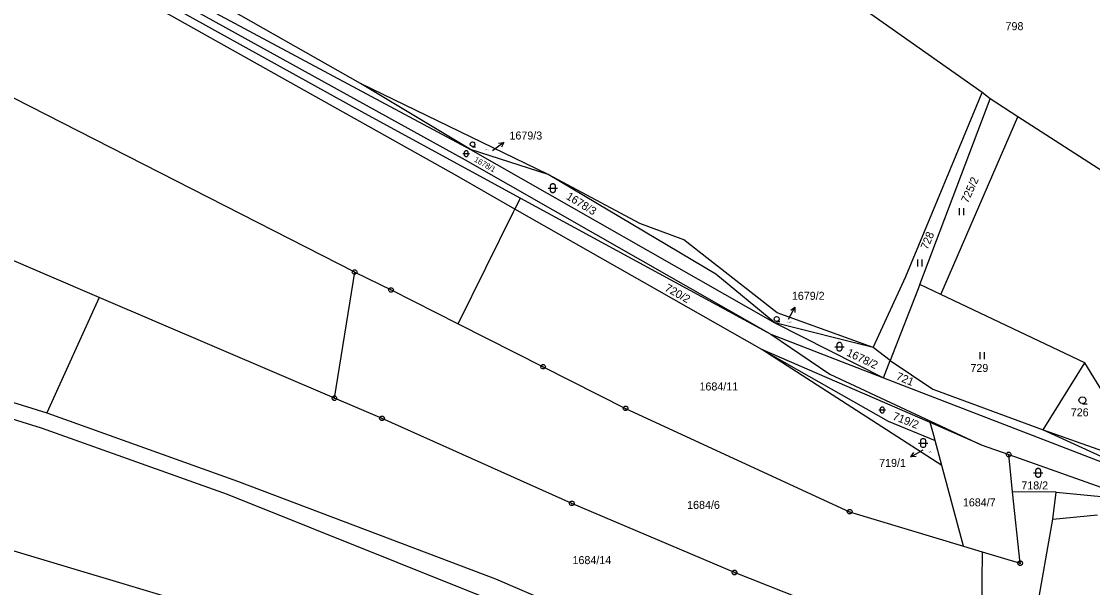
# Model space of a CAD drawing. Extents: x -609861 to -605046, y -1120287 to -1116307.
# Drawn here: x -607728 to -607500.4, y -1119192.4 to -1119072.1 of the extents above; entities that cross this region are included whole.
import ezdxf

# ---------------------------------------------------------------- set-up
doc = ezdxf.new("R2010")
doc.units = 0
for name, color, linetype in [('Vrstva 1', 7, 'Continuous'), ('Vrstva 2', 7, 'Continuous'), ('Vrstva 3', 7, 'Continuous'), ('Vrstva 4', 7, 'Continuous'), ('Vrstva 7', 7, 'Continuous'), ('Vrstva 8', 7, 'Continuous')]:
    doc.layers.add(name, color=color, linetype=linetype)

msp = doc.modelspace()

# ---------------------------------------------------------------- linework, layer by layer
at = {"layer": 'Vrstva 1'}
for p, q in [((-607655.98, -1119085.32), (-607714.38, -1119052.16)), ((-607716.62, -1119055.73), (-607633.73, -1119101.56)), ((-607713.09, -1119056.11), (-607632.64, -1119099.38)), ((-607635.53, -1119104.97), (-607718.7, -1119058.29)), ((-607712.95, -1119059.6), (-607655.15, -1119091.62)), ((-607523.9, -1119087.24), (-607557.38, -1119063.64)), ((-607657.21, -1119125.41), (-607755.05, -1119075.55)), ((-607616.07, -1119104.68), (-607655.98, -1119085.32)), ((-607632.64, -1119099.38), (-607655.98, -1119085.32)), ((-607540.1, -1119126.31), (-607523.9, -1119087.24)), ((-607537.15, -1119128.02), (-607522.16, -1119088.59)), ((-607522.16, -1119088.59), (-607523.9, -1119087.24)), ((-607516.28, -1119092.38), (-607522.16, -1119088.59)), ((-607655.15, -1119091.62), (-607621.95, -1119109.67)), ((-607532.63, -1119130.16), (-607516.28, -1119092.38)), ((-607476.25, -1119118.23), (-607516.28, -1119092.38)), ((-607616.07, -1119104.68), (-607632.64, -1119099.38)), ((-607632.64, -1119099.38), (-607567.93, -1119136.2)), ((-607633.73, -1119101.56), (-607568.81, -1119138.63)), ((-607623.17, -1119112.01), (-607635.53, -1119104.97)), ((-607596.63, -1119115.07), (-607616.07, -1119104.68)), ((-607580.5, -1119125.87), (-607616.07, -1119104.68)), ((-607623.17, -1119112.01), (-607621.95, -1119109.67)), ((-607621.95, -1119109.67), (-607568.81, -1119138.63)), ((-607623.5, -1119112.63), (-607623.17, -1119112.01)), ((-607570.71, -1119141.89), (-607623.17, -1119112.01)), ((-607635.21, -1119136.41), (-607623.5, -1119112.63)), ((-607711.48, -1119130.78), (-607744.53, -1119116.67)), ((-607587.3, -1119118.54), (-607596.63, -1119115.07)), ((-607567.44, -1119134.08), (-607587.3, -1119118.54)), ((-607661.52, -1119152.2), (-607657.21, -1119125.41)), ((-607657.21, -1119125.41), (-607649.49, -1119129.2)), ((-607567.93, -1119136.2), (-607580.5, -1119125.87)), ((-607547.05, -1119141.43), (-607540.1, -1119126.31)), ((-607537.15, -1119128.02), (-607543.42, -1119144.17)), ((-607532.63, -1119130.16), (-607537.15, -1119128.02)), ((-607649.49, -1119129.2), (-607635.21, -1119136.41)), ((-607502.07, -1119144.67), (-607532.63, -1119130.16)), ((-607711.48, -1119130.78), (-607722.65, -1119155.3)), ((-607661.52, -1119152.2), (-607711.48, -1119130.78)), ((-607547.05, -1119141.43), (-607567.44, -1119134.08)), ((-607786.41, -1119135.5), (-607722.65, -1119155.3)), ((-607635.21, -1119136.41), (-607617.18, -1119145.52)), ((-607567.93, -1119136.2), (-607544.86, -1119147.88)), ((-607547.05, -1119141.43), (-607567.93, -1119136.2)), ((-607723.74, -1119158.54), (-607788.34, -1119138.87)), ((-607568.81, -1119138.63), (-607556.25, -1119147.11)), ((-607568.81, -1119138.63), (-607544.86, -1119147.88)), ((-607543.42, -1119144.17), (-607547.05, -1119141.43)), ((-607570.71, -1119141.89), (-607543.87, -1119157.08)), ((-607534.91, -1119157.4), (-607570.71, -1119141.89)), ((-607532.46, -1119166.47), (-607570.71, -1119141.89)), ((-607617.18, -1119145.52), (-607599.65, -1119154.37)), ((-607544.86, -1119147.88), (-607543.42, -1119144.17)), ((-607543.42, -1119144.17), (-607534.38, -1119150.3)), ((-607510.95, -1119158.9), (-607502.07, -1119144.67)), ((-607497.09, -1119152.79), (-607502.07, -1119144.67)), ((-607556.25, -1119147.11), (-607524.07, -1119162.1)), ((-607544.86, -1119147.88), (-607482.65, -1119171.92)), ((-607534.38, -1119150.3), (-607510.95, -1119158.9)), ((-607651.4, -1119156.49), (-607661.52, -1119152.2)), ((-607722.65, -1119155.3), (-607682.13, -1119169.81)), ((-607599.65, -1119154.37), (-607552.04, -1119176.32)), ((-607690.83, -1119196.34), (-607820.91, -1119157.4)), ((-607611.07, -1119174.56), (-607651.4, -1119156.49)), ((-607543.87, -1119157.08), (-607533.89, -1119161.17)), ((-607534.25, -1119159.84), (-607534.91, -1119157.4)), ((-607524.07, -1119162.1), (-607534.91, -1119157.4)), ((-607684.24, -1119172.65), (-607723.74, -1119158.54)), ((-607533.89, -1119161.17), (-607534.25, -1119159.84)), ((-607510.95, -1119158.9), (-607498.08, -1119163.44)), ((-607510.95, -1119158.9), (-607482.65, -1119171.92)), ((-607532.46, -1119166.47), (-607533.89, -1119161.17)), ((-607524.07, -1119162.1), (-607518.24, -1119164.17)), ((-607518.24, -1119164.17), (-607488.61, -1119174.69)), ((-607517.41, -1119172.11), (-607518.24, -1119164.17)), ((-607527.82, -1119183.64), (-607532.46, -1119166.47)), ((-607682.13, -1119169.81), (-607627.3, -1119190.59)), ((-607630.37, -1119194.3), (-607684.24, -1119172.65)), ((-607508.18, -1119172.19), (-607517.41, -1119172.11)), ((-607515.81, -1119187.27), (-607517.41, -1119172.11)), ((-607508.87, -1119177.88), (-607508.18, -1119172.19)), ((-607508.18, -1119172.19), (-607498.56, -1119173.11)), ((-607576.49, -1119189.25), (-607611.07, -1119174.56)), ((-607552.04, -1119176.32), (-607527.82, -1119183.64)), ((-607513.84, -1119206.32), (-607508.87, -1119177.88)), ((-607527.82, -1119183.64), (-607523.88, -1119184.83)), ((-607523.88, -1119184.83), (-607515.81, -1119187.27)), ((-607555.07, -1119197.7), (-607576.49, -1119189.25)), ((-607627.3, -1119190.59), (-607601.76, -1119201.51))]:
    msp.add_line(p, q, dxfattribs=at)
at = {"layer": 'Vrstva 3'}
for p, q in [((-607528.78, -1119111.84), (-607528.78, -1119113.34)), ((-607527.78, -1119113.34), (-607527.78, -1119111.84)), ((-607537.64, -1119122.72), (-607537.64, -1119124.22)), ((-607536.64, -1119124.22), (-607536.64, -1119122.72)), ((-607524.38, -1119142.43), (-607524.38, -1119143.93)), ((-607523.38, -1119143.93), (-607523.38, -1119142.43))]:
    msp.add_line(p, q, dxfattribs=at)
for points in [[(-607632.17, -1119098.75), (-607632.425, -1119098.683), (-607632.606, -1119098.502), (-607632.672, -1119098.254), (-607632.606, -1119098.006), (-607632.425, -1119097.825), (-607632.177, -1119097.758), (-607631.929, -1119097.825), (-607631.748, -1119098.006), (-607631.681, -1119098.261), (-607631.748, -1119098.516), (-607631.929, -1119098.696), (-607632.183, -1119098.763), (-607631.513, -1119098.763)], [(-607634.21, -1119100.24), (-607633.321, -1119100.24), (-607632.81, -1119100.24)], [(-607616.13, -1119107.57), (-607614.86, -1119107.57), (-607614.13, -1119107.57)], [(-607567.55, -1119135.91), (-607567.816, -1119135.84), (-607568.005, -1119135.651), (-607568.075, -1119135.392), (-607568.005, -1119135.133), (-607567.816, -1119134.944), (-607567.557, -1119134.874), (-607567.298, -1119134.944), (-607567.109, -1119135.133), (-607567.039, -1119135.399), (-607567.109, -1119135.665), (-607567.298, -1119135.854), (-607567.564, -1119135.924), (-607566.864, -1119135.924)], [(-607555.22, -1119141.27), (-607553.95, -1119141.27), (-607553.22, -1119141.27)], [(-607502.56, -1119153.36), (-607502.94, -1119153.26), (-607503.21, -1119152.99), (-607503.31, -1119152.62), (-607503.21, -1119152.25), (-607502.94, -1119151.98), (-607502.57, -1119151.88), (-607502.2, -1119151.98), (-607501.93, -1119152.25), (-607501.83, -1119152.63), (-607501.93, -1119153.01), (-607502.2, -1119153.28), (-607502.58, -1119153.38), (-607501.58, -1119153.38)], [(-607545.81, -1119154.7), (-607544.921, -1119154.7), (-607544.41, -1119154.7)], [(-607537.41, -1119161.73), (-607536.14, -1119161.73), (-607535.41, -1119161.73)], [(-607512.99, -1119168.07), (-607511.72, -1119168.07), (-607510.99, -1119168.07)]]:
    msp.add_lwpolyline(points, dxfattribs=at)
for points in [[(-607633.86, -1119099.89), (-607633.79, -1119099.687), (-607633.615, -1119099.561), (-607633.398, -1119099.561), (-607633.223, -1119099.687), (-607633.153, -1119099.89), (-607633.153, -1119100.59), (-607633.223, -1119100.793), (-607633.398, -1119100.919), (-607633.615, -1119100.919), (-607633.79, -1119100.793), (-607633.86, -1119100.59)], [(-607615.63, -1119107.07), (-607615.53, -1119106.78), (-607615.28, -1119106.6), (-607614.97, -1119106.6), (-607614.72, -1119106.78), (-607614.62, -1119107.07), (-607614.62, -1119108.07), (-607614.72, -1119108.36), (-607614.97, -1119108.54), (-607615.28, -1119108.54), (-607615.53, -1119108.36), (-607615.63, -1119108.07)], [(-607554.72, -1119140.77), (-607554.62, -1119140.48), (-607554.37, -1119140.3), (-607554.06, -1119140.3), (-607553.81, -1119140.48), (-607553.71, -1119140.77), (-607553.71, -1119141.77), (-607553.81, -1119142.06), (-607554.06, -1119142.24), (-607554.37, -1119142.24), (-607554.62, -1119142.06), (-607554.72, -1119141.77)], [(-607545.46, -1119154.35), (-607545.39, -1119154.147), (-607545.215, -1119154.021), (-607544.998, -1119154.021), (-607544.823, -1119154.147), (-607544.753, -1119154.35), (-607544.753, -1119155.05), (-607544.823, -1119155.253), (-607544.998, -1119155.379), (-607545.215, -1119155.379), (-607545.39, -1119155.253), (-607545.46, -1119155.05)], [(-607536.91, -1119161.23), (-607536.81, -1119160.94), (-607536.56, -1119160.76), (-607536.25, -1119160.76), (-607536, -1119160.94), (-607535.9, -1119161.23), (-607535.9, -1119162.23), (-607536, -1119162.52), (-607536.25, -1119162.7), (-607536.56, -1119162.7), (-607536.81, -1119162.52), (-607536.91, -1119162.23)], [(-607512.49, -1119167.57), (-607512.39, -1119167.28), (-607512.14, -1119167.1), (-607511.83, -1119167.1), (-607511.58, -1119167.28), (-607511.48, -1119167.57), (-607511.48, -1119168.57), (-607511.58, -1119168.86), (-607511.83, -1119169.04), (-607512.14, -1119169.04), (-607512.39, -1119168.86), (-607512.49, -1119168.57)]]:
    msp.add_lwpolyline(points, close=True, dxfattribs=at)
at = {"layer": 'Vrstva 4'}
for p, q in [((-607508.87, -1119177.88), (-607499.34, -1119177.02)), ((-607523.88, -1119184.83), (-607524.06, -1119204.42))]:
    msp.add_line(p, q, dxfattribs=at)
at = {"layer": 'Vrstva 7'}
for p, q in [((-607625.529, -1119097.834), (-607627.94, -1119099.62)), ((-607563.654, -1119132.87), (-607565.08, -1119135.51)), ((-607539.054, -1119164.628), (-607536.41, -1119163.21))]:
    msp.add_line(p, q, dxfattribs=at)
for points in [[(-607626.631, -1119098.028), (-607625.529, -1119097.834), (-607626.035, -1119098.831)], [(-607564.57, -1119133.513), (-607563.654, -1119132.87), (-607563.69, -1119133.988)], [(-607537.936, -1119164.596), (-607539.054, -1119164.628), (-607538.409, -1119163.714)]]:
    msp.add_lwpolyline(points, dxfattribs=at)
at = {"layer": 'Vrstva 8'}
for p, q in [((-607657.33, -1119125.41), (-607657.09, -1119125.41)), ((-607649.61, -1119129.2), (-607649.37, -1119129.2)), ((-607617.3, -1119145.52), (-607617.06, -1119145.52)), ((-607661.64, -1119152.2), (-607661.4, -1119152.2)), ((-607599.77, -1119154.37), (-607599.53, -1119154.37)), ((-607651.52, -1119156.49), (-607651.28, -1119156.49)), ((-607518.36, -1119164.17), (-607518.12, -1119164.17)), ((-607611.19, -1119174.56), (-607610.95, -1119174.56)), ((-607552.16, -1119176.32), (-607551.92, -1119176.32)), ((-607515.93, -1119187.27), (-607515.69, -1119187.27)), ((-607576.61, -1119189.25), (-607576.37, -1119189.25))]:
    msp.add_line(p, q, dxfattribs=at)
for points in [[(-607657.06, -1119124.93), (-607656.81, -1119125.11), (-607656.71, -1119125.4), (-607656.81, -1119125.69), (-607657.06, -1119125.87), (-607657.37, -1119125.87), (-607657.62, -1119125.69), (-607657.72, -1119125.4), (-607657.62, -1119125.11), (-607657.37, -1119124.93)], [(-607649.34, -1119128.72), (-607649.09, -1119128.9), (-607648.99, -1119129.19), (-607649.09, -1119129.48), (-607649.34, -1119129.66), (-607649.65, -1119129.66), (-607649.9, -1119129.48), (-607650, -1119129.19), (-607649.9, -1119128.9), (-607649.65, -1119128.72)], [(-607617.03, -1119145.04), (-607616.78, -1119145.22), (-607616.68, -1119145.51), (-607616.78, -1119145.8), (-607617.03, -1119145.98), (-607617.34, -1119145.98), (-607617.59, -1119145.8), (-607617.69, -1119145.51), (-607617.59, -1119145.22), (-607617.34, -1119145.04)], [(-607661.37, -1119151.72), (-607661.12, -1119151.9), (-607661.02, -1119152.19), (-607661.12, -1119152.48), (-607661.37, -1119152.66), (-607661.68, -1119152.66), (-607661.93, -1119152.48), (-607662.03, -1119152.19), (-607661.93, -1119151.9), (-607661.68, -1119151.72)], [(-607599.5, -1119153.89), (-607599.25, -1119154.07), (-607599.15, -1119154.36), (-607599.25, -1119154.65), (-607599.5, -1119154.83), (-607599.81, -1119154.83), (-607600.06, -1119154.65), (-607600.16, -1119154.36), (-607600.06, -1119154.07), (-607599.81, -1119153.89)], [(-607651.25, -1119156.01), (-607651, -1119156.19), (-607650.9, -1119156.48), (-607651, -1119156.77), (-607651.25, -1119156.95), (-607651.56, -1119156.95), (-607651.81, -1119156.77), (-607651.91, -1119156.48), (-607651.81, -1119156.19), (-607651.56, -1119156.01)], [(-607518.09, -1119163.69), (-607517.84, -1119163.87), (-607517.74, -1119164.16), (-607517.84, -1119164.45), (-607518.09, -1119164.63), (-607518.4, -1119164.63), (-607518.65, -1119164.45), (-607518.75, -1119164.16), (-607518.65, -1119163.87), (-607518.4, -1119163.69)], [(-607610.92, -1119174.08), (-607610.67, -1119174.26), (-607610.57, -1119174.55), (-607610.67, -1119174.84), (-607610.92, -1119175.02), (-607611.23, -1119175.02), (-607611.48, -1119174.84), (-607611.58, -1119174.55), (-607611.48, -1119174.26), (-607611.23, -1119174.08)], [(-607551.89, -1119175.84), (-607551.64, -1119176.02), (-607551.54, -1119176.31), (-607551.64, -1119176.6), (-607551.89, -1119176.78), (-607552.2, -1119176.78), (-607552.45, -1119176.6), (-607552.55, -1119176.31), (-607552.45, -1119176.02), (-607552.2, -1119175.84)], [(-607515.66, -1119186.79), (-607515.41, -1119186.97), (-607515.31, -1119187.26), (-607515.41, -1119187.55), (-607515.66, -1119187.73), (-607515.97, -1119187.73), (-607516.22, -1119187.55), (-607516.32, -1119187.26), (-607516.22, -1119186.97), (-607515.97, -1119186.79)], [(-607576.34, -1119188.77), (-607576.09, -1119188.95), (-607575.99, -1119189.24), (-607576.09, -1119189.53), (-607576.34, -1119189.71), (-607576.65, -1119189.71), (-607576.9, -1119189.53), (-607577, -1119189.24), (-607576.9, -1119188.95), (-607576.65, -1119188.77)]]:
    msp.add_lwpolyline(points, close=True, dxfattribs=at)

# ---------------------------------------------------------------- texts
at = {"layer": 'Vrstva 2'}
for s, height, p in [('798', 1.7, (-607518.913, -1119074)), ('1679/3', 0.2, (-607629.614, -1119099.55)), ('1679/2', 0.2, (-607565.274, -1119136.12)), ('729', 1.7, (-607526.373, -1119146.63)), ('1684/11', 1.7, (-607583.947, -1119150.56)), ('726', 1.7, (-607505.053, -1119156.06)), ('719/1', 0.2, (-607535.362, -1119163.68)), ('718/2', 1.7, (-607515.553, -1119171.59)), ('1684/7', 1.7, (-607527.977, -1119175.19)), ('1684/6', 1.7, (-607586.577, -1119175.73)), ('1684/14', 1.7, (-607610.927, -1119187.46))]:
    msp.add_text(s, height=height, dxfattribs=at).set_placement(p)
for s, height, rotation, p in [('1678/1', 1.2, 330.31017, (-607631.959, -1119101.827)), ('725/2', 1.7, 65.71826, (-607526.912, -1119110.874)), ('1678/3', 1.7, 328.4767, (-607612.435, -1119109.765)), ('728', 1.7, 67.49443, (-607535.479, -1119120.781)), ('720/2', 1.7, 330.31017, (-607591.474, -1119129.258)), ('1678/2', 1.7, 334.77924, (-607552.845, -1119143.097)), ('721', 1.7, 337.47214, (-607542.321, -1119148.181)), ('719/2', 1.7, 338.38888, (-607543.049, -1119156.667))]:
    msp.add_text(s, height=height, rotation=rotation, dxfattribs=at).set_placement(p)
at = {"layer": 'Vrstva 7'}
for s, p in [('1679/3', (-607624.327, -1119097.24)), ('1679/2', (-607564.317, -1119131.3)), ('719/1', (-607545.772, -1119166.8))]:
    msp.add_text(s, height=1.7, dxfattribs=at).set_placement(p)

doc.saveas('drawing.dxf')
